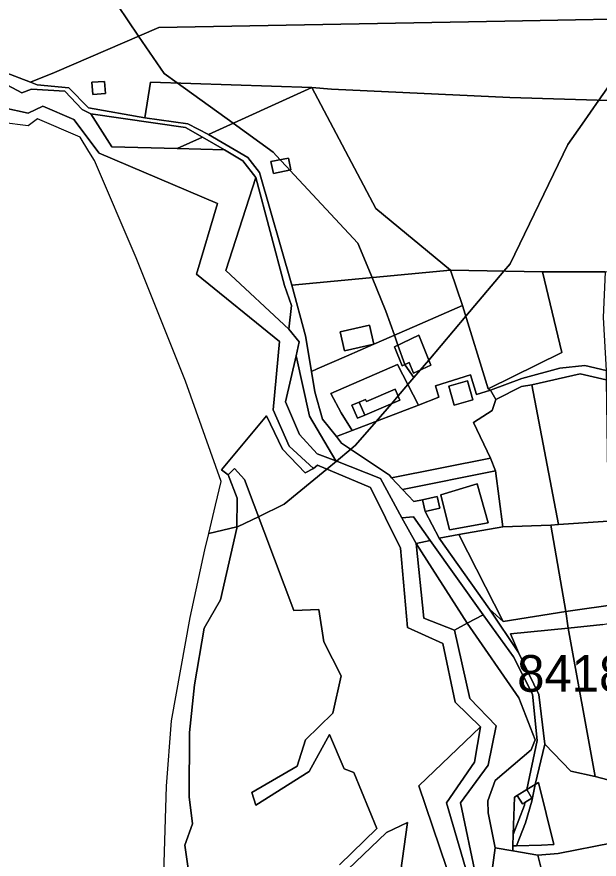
# Model space of a CAD drawing. Extents: x -477304 to -465429, y -1159113 to -1149210.
# Drawn here: x -467336.5 to -467098.5, y -1153491.2 to -1153147 of the extents above; entities that cross this region are included whole.
import ezdxf

# ---------------------------------------------------------------- set-up
doc = ezdxf.new("R2010")
doc.units = 0
for name, color, linetype in [('BPEJ_s', 7, 'Continuous'), ('orna_s', 7, 'Continuous'), ('ostatni_s', 7, 'Continuous'), ('PUPFL_s', 7, 'Continuous'), ('trav_porost_s', 7, 'Continuous'), ('voda_s', 7, 'Continuous')]:
    doc.layers.add(name, color=color, linetype=linetype)

msp = doc.modelspace()

# ---------------------------------------------------------------- linework, layer by layer
at = {"layer": 'BPEJ_s'}
for points in [[(-467295.28, -1153142.38), (-467286.74, -1153154.86), (-467276.34, -1153170.08), (-467270.92, -1153173.99), (-467248.1, -1153190.46), (-467231.72, -1153202.29), (-467228.86, -1153205.37), (-467226.12, -1153208.31), (-467224.89, -1153209.63), (-467197.12, -1153239.51), (-467191.33, -1153253.51), (-467185.67, -1153267.18), (-467182.15, -1153277.09), (-467180.71, -1153281.17), (-467177.91, -1153289.05), (-467177.8, -1153289.37), (-467174.22, -1153294.38), (-467176.69, -1153297.25), (-467180.69, -1153301.9), (-467183.42, -1153305.06), (-467189.65, -1153312.28), (-467198.08, -1153322.06), (-467200.05, -1153323.69), (-467205.84, -1153328.49), (-467209.84, -1153331.8), (-467227.19, -1153346.16), (-467237.77, -1153351.25), (-467246.03, -1153355.22), (-467246.6, -1153355.36), (-467258.06, -1153358.17), (-467255.27, -1153346.52), (-467252.95, -1153336.85), (-467267.51, -1153295.81), (-467287.79, -1153245.47), (-467304.73, -1153205.63), (-467307.03, -1153201.94), (-467310.69, -1153196.08), (-467328.11, -1153188.69), (-467331.93, -1153191.55), (-467342.67, -1153190.12)], [(-467085.29, -1153162.03), (-467098.54, -1153181.01), (-467105.38, -1153190.81), (-467111.23, -1153199.18), (-467134.85, -1153247.86), (-467137.4, -1153250.87), (-467153.03, -1153269.35), (-467168.15, -1153287.21), (-467171.61, -1153291.3), (-467174.22, -1153294.38), (-467177.8, -1153289.37), (-467177.91, -1153289.05), (-467180.71, -1153281.17), (-467182.15, -1153277.09), (-467185.67, -1153267.18), (-467191.33, -1153253.51), (-467197.12, -1153239.51), (-467224.89, -1153209.63), (-467226.12, -1153208.31), (-467228.86, -1153205.37), (-467231.72, -1153202.29), (-467248.1, -1153190.46), (-467270.92, -1153173.99), (-467276.34, -1153170.08), (-467286.74, -1153154.86), (-467295.28, -1153142.38)], [(-467277.77, -1153541.81), (-467275.38, -1153461.4), (-467273.24, -1153434.68), (-467265.6, -1153392.45), (-467259.64, -1153364.77), (-467258.06, -1153358.17), (-467246.6, -1153355.36), (-467246.03, -1153355.22), (-467237.77, -1153351.25), (-467227.19, -1153346.16), (-467209.84, -1153331.8), (-467205.84, -1153328.49), (-467200.05, -1153323.69), (-467198.08, -1153322.06), (-467189.65, -1153312.28), (-467183.42, -1153305.06), (-467180.69, -1153301.9), (-467176.69, -1153297.25), (-467174.22, -1153294.38), (-467171.61, -1153291.3), (-467168.15, -1153287.21), (-467153.03, -1153269.35), (-467137.4, -1153250.87), (-467134.85, -1153247.86), (-467111.23, -1153199.18), (-467105.38, -1153190.81), (-467098.54, -1153181.01), (-467085.29, -1153162.03)], [(-467277.77, -1153541.81), (-467275.38, -1153461.4), (-467273.24, -1153434.68), (-467265.6, -1153392.45), (-467259.64, -1153364.77), (-467258.06, -1153358.17), (-467255.27, -1153346.52), (-467252.95, -1153336.85), (-467267.51, -1153295.81), (-467287.79, -1153245.47), (-467304.73, -1153205.63), (-467307.03, -1153201.94), (-467310.69, -1153196.08), (-467328.11, -1153188.69), (-467331.93, -1153191.55), (-467342.67, -1153190.12)]]:
    msp.add_lwpolyline(points, dxfattribs=at)
at = {"layer": 'orna_s'}
msp.add_lwpolyline([(-467159.26, -1153250.44), (-467121.7, -1153251.18), (-467113.77, -1153284.12), (-467143.88, -1153298.99), (-467154.38, -1153264.99)], close=True, dxfattribs=at)
at = {"layer": 'ostatni_s'}
msp.add_lwpolyline([(-467361.34, -1153162.11), (-467330.93, -1153173.7), (-467328.25, -1153174.81), (-467315.29, -1153175.93), (-467307.27, -1153184.18), (-467284.2, -1153188.26), (-467266.68, -1153190.66), (-467258.2, -1153195.07), (-467242.11, -1153204.49), (-467237.38, -1153210.61), (-467224.12, -1153256.64), (-467218.47, -1153277.31), (-467216.08, -1153291.92), (-467214.73, -1153300.19), (-467211.58, -1153311.35), (-467205.83, -1153318.5), (-467203.84, -1153321.15), (-467184.23, -1153334.3), (-467183.31, -1153335.31), (-467178.88, -1153340.13), (-467174.18, -1153345.01), (-467170.67, -1153344.32), (-467169.56, -1153349.16), (-467163.88, -1153359.99), (-467143.29, -1153388.98), (-467131.44, -1153406.7), (-467123.19, -1153423.94), (-467120.73, -1153444.23), (-467124.59, -1153460.67), (-467128.06, -1153462.77), (-467123.79, -1153442.77), (-467125.69, -1153423.81), (-467133.45, -1153408.55), (-467145.83, -1153391.31), (-467167.57, -1153360.96), (-467174.4, -1153351.31), (-467179.13, -1153351.69), (-467187.89, -1153335.66), (-467206.06, -1153328.4), (-467216.84, -1153310.12), (-467222.38, -1153285.53), (-467221.12, -1153279.72), (-467225.38, -1153274.61), (-467224.24, -1153264.93), (-467227.08, -1153256.74), (-467238.8, -1153212.67), (-467244.13, -1153205.78), (-467251.66, -1153201.31), (-467260.61, -1153196.15), (-467267.62, -1153192.12), (-467306.23, -1153186.57), (-467309.84, -1153184.87), (-467316.92, -1153177.3), (-467330.56, -1153176.49), (-467334.5, -1153177.97), (-467360.33, -1153164.23)], dxfattribs=at)
for points in [[(-467305.44, -1153178.72), (-467305.83, -1153173.71), (-467300.72, -1153173.32), (-467300.33, -1153178.33)], [(-467231.66, -1153211.01), (-467232.65, -1153206.14), (-467225.45, -1153204.67), (-467224.45, -1153209.54)], [(-467238.8, -1153212.67), (-467227.08, -1153256.74), (-467224.24, -1153264.93), (-467225.38, -1153274.61), (-467251.02, -1153250.56)], [(-467182.12, -1153281.84), (-467172.19, -1153277.1), (-467167.33, -1153289.26), (-467174.35, -1153292.61), (-467176.11, -1153288.2), (-467179.03, -1153289.58)], [(-467159.98, -1153297.92), (-467152.29, -1153295.73), (-467150.09, -1153303.42), (-467157.79, -1153305.61)], [(-467181.89, -1153299.13), (-467179.97, -1153303.57), (-467194.29, -1153309.74), (-467196.58, -1153304.43), (-467193.99, -1153303.31), (-467193.59, -1153304.23)], [(-467196.58, -1153304.43), (-467194.29, -1153309.74), (-467197.24, -1153311.01), (-467199.53, -1153305.7)], [(-467143.81, -1153353.78), (-467159.63, -1153356.61), (-467163.16, -1153342.3), (-467148.35, -1153337.83)], [(-467163.63, -1153347.81), (-467169.56, -1153349.16), (-467170.67, -1153344.32), (-467164.75, -1153342.96)], [(-467117.03, -1153485.28), (-467122.07, -1153485.52), (-467132.3, -1153485.79), (-467128.58, -1153476.42), (-467125.93, -1153467.48), (-467124.59, -1153460.67), (-467123.27, -1153459.87)], [(-467133.64, -1153481.18), (-467129, -1153469.11), (-467128.83, -1153468.01), (-467125.96, -1153466.23), (-467128.06, -1153462.77), (-467124.59, -1153460.67), (-467125.93, -1153467.48), (-467128.58, -1153476.42), (-467132.3, -1153485.79), (-467133.82, -1153485.83)], [(-467128.83, -1153468.01), (-467129.86, -1153468.64), (-467131.97, -1153465.22), (-467128.06, -1153462.77), (-467125.96, -1153466.23)], [(-467128.83, -1153468.01), (-467129, -1153469.11), (-467133.64, -1153481.18), (-467133.07, -1153465.93), (-467131.97, -1153465.22), (-467129.86, -1153468.64)]]:
    msp.add_lwpolyline(points, close=True, dxfattribs=at)
at = {"layer": 'PUPFL_s'}
for points in [[(-467341.89, -1153184.2), (-467331.92, -1153186.29), (-467325.82, -1153183.46), (-467313.2, -1153188.88), (-467302.88, -1153202.72), (-467254.42, -1153223.2), (-467263.03, -1153252.11), (-467229.12, -1153279.65), (-467231.74, -1153307.51), (-467225.22, -1153322.47), (-467215.22, -1153331.5), (-467218.65, -1153333.26), (-467227.89, -1153323.67), (-467234.42, -1153310.04), (-467252.81, -1153332.07), (-467250.14, -1153334.13), (-467246.49, -1153343.61), (-467246.6, -1153355.9), (-467253.24, -1153385.21), (-467259.91, -1153396.82), (-467263.89, -1153419.93), (-467265.95, -1153439.4), (-467266.02, -1153465.72), (-467264.69, -1153476.82), (-467267.78, -1153485.55), (-467265.01, -1153505.64)], [(-467116.28, -1153518.46), (-467123.53, -1153489.65), (-467115.28, -1153488.9), (-467092.97, -1153484.55), (-467038.53, -1153476.1), (-467012.13, -1153465), (-466687.22, -1153467.37), (-466322.4, -1153328.12)], [(-467096.97, -1153395.32), (-467111.09, -1153396.75), (-467112.16, -1153389.93), (-467067.99, -1153383.72)], [(-467092.97, -1153484.55), (-467115.28, -1153488.9), (-467123.53, -1153489.65), (-467133.82, -1153487.83), (-467133.82, -1153485.83), (-467132.3, -1153485.79), (-467122.07, -1153485.52), (-467117.03, -1153485.28), (-467123.27, -1153459.87), (-467124.59, -1153460.67), (-467120.73, -1153444.23), (-467110.02, -1153455.27), (-467100.12, -1153457.47), (-467079.96, -1153462.77)]]:
    msp.add_lwpolyline(points, dxfattribs=at)
at = {"layer": 'trav_porost_s'}
for points in [[(-467049.93, -1153137.07), (-467053.13, -1153159.09), (-467064.62, -1153147.32), (-467137.08, -1153148.69), (-467278.53, -1153151.32), (-467321.15, -1153169.69), (-467330.93, -1153173.7), (-467361.34, -1153162.11), (-467393.09, -1153154.9), (-467362.82, -1153147.55), (-467351.52, -1153146.97), (-467342.09, -1153127.32)], [(-467041.15, -1153182.81), (-467134.96, -1153179.86), (-467207.93, -1153176.52), (-467215.99, -1153175.82), (-467281.9, -1153173.62), (-467284.2, -1153188.26), (-467307.27, -1153184.18), (-467315.29, -1153175.93), (-467328.25, -1153174.81), (-467330.93, -1153173.7), (-467321.15, -1153169.69), (-467278.53, -1153151.32), (-467137.08, -1153148.69), (-467064.62, -1153147.32)], [(-467204.66, -1153493.48), (-467189.29, -1153478.66), (-467198.82, -1153455.77), (-467202.75, -1153454.29), (-467208.77, -1153440.23), (-467217.06, -1153455.33), (-467238.76, -1153469.12), (-467240.42, -1153464), (-467221.9, -1153453.21), (-467218.56, -1153442.48), (-467207.33, -1153431.5), (-467204, -1153416.33), (-467211.05, -1153402.34), (-467213.08, -1153389.14), (-467223.24, -1153389.58), (-467243.51, -1153336.11), (-467247.55, -1153331.57), (-467250.14, -1153334.13), (-467252.81, -1153332.07), (-467234.42, -1153310.04), (-467227.89, -1153323.67), (-467218.65, -1153333.26), (-467215.22, -1153331.5), (-467213.62, -1153330.22), (-467191.95, -1153339.3), (-467179.7, -1153364.13), (-467176.8, -1153396.57), (-467162.37, -1153403.03), (-467157.33, -1153427.05), (-467146.93, -1153437.14), (-467172.25, -1153461.25), (-467158.02, -1153503.1)], [(-467265.01, -1153505.64), (-467267.78, -1153485.55), (-467264.69, -1153476.82), (-467266.02, -1153465.72), (-467265.95, -1153439.4), (-467263.89, -1153419.93), (-467259.91, -1153396.82), (-467253.24, -1153385.21), (-467246.6, -1153355.9), (-467246.49, -1153343.61), (-467250.14, -1153334.13), (-467247.55, -1153331.57), (-467243.51, -1153336.11), (-467223.24, -1153389.58), (-467213.08, -1153389.14), (-467211.05, -1153402.34), (-467204, -1153416.33), (-467207.33, -1153431.5), (-467218.56, -1153442.48), (-467221.9, -1153453.21), (-467240.42, -1153464), (-467238.76, -1153469.12), (-467217.06, -1153455.33), (-467208.77, -1153440.23), (-467202.75, -1153454.29), (-467198.82, -1153455.77), (-467189.29, -1153478.66), (-467204.66, -1153493.48)], [(-467185.46, -1153537.95), (-467176.88, -1153476.3), (-467185.39, -1153480.26), (-467201.26, -1153495.44)]]:
    msp.add_lwpolyline(points, dxfattribs=at)
for points in [[(-467300.72, -1153173.32), (-467305.83, -1153173.71), (-467305.44, -1153178.72), (-467300.33, -1153178.33)], [(-467284.2, -1153188.26), (-467281.9, -1153173.62), (-467215.99, -1153175.82), (-467258.2, -1153195.07), (-467266.68, -1153190.66)], [(-467215.99, -1153175.82), (-467189.78, -1153225.27), (-467159.26, -1153250.44), (-467224.12, -1153256.64), (-467237.38, -1153210.61), (-467242.11, -1153204.49), (-467258.2, -1153195.07)], [(-467048.23, -1153183.58), (-467050.54, -1153197.53), (-467052.58, -1153207.77), (-467062.42, -1153218), (-467064.67, -1153234.68), (-467067.03, -1153249.74), (-467069.92, -1153249.94), (-467070.84, -1153251.45), (-467080.87, -1153251.4), (-467096.07, -1153251.2), (-467121.7, -1153251.18), (-467159.26, -1153250.44), (-467189.78, -1153225.27), (-467215.99, -1153175.82), (-467207.93, -1153176.52), (-467134.96, -1153179.86), (-467041.15, -1153182.81), (-467042.96, -1153184.29)], [(-467297.62, -1153200.12), (-467306.23, -1153186.57), (-467267.62, -1153192.12), (-467260.61, -1153196.15), (-467270.99, -1153200.81)], [(-467270.99, -1153200.81), (-467260.61, -1153196.15), (-467251.66, -1153201.31)], [(-467224.45, -1153209.54), (-467225.45, -1153204.67), (-467232.65, -1153206.14), (-467231.66, -1153211.01)], [(-467204.33, -1153275.66), (-467202.57, -1153283.46), (-467190.54, -1153280.75), (-467201.77, -1153285.64), (-467213.68, -1153290.86), (-467216.08, -1153291.92), (-467218.47, -1153277.31), (-467224.12, -1153256.64), (-467159.26, -1153250.44), (-467154.38, -1153264.99), (-467173.95, -1153273.52), (-467190.54, -1153280.75), (-467192.3, -1153272.95)], [(-467130.08, -1153294.77), (-467142.83, -1153299.47), (-467143.88, -1153298.99), (-467113.77, -1153284.12), (-467121.7, -1153251.18), (-467096.07, -1153251.2), (-467096.83, -1153269.82), (-467095.66, -1153291.43), (-467104.31, -1153289.41), (-467114.49, -1153290.52)], [(-467203.91, -1153308.82), (-467199.5, -1153316.07), (-467205.83, -1153318.5), (-467211.58, -1153311.35), (-467214.73, -1153300.19), (-467216.08, -1153291.92), (-467213.68, -1153290.86), (-467201.77, -1153285.64), (-467190.54, -1153280.75), (-467173.95, -1153273.52), (-467154.38, -1153264.99), (-467143.88, -1153298.99), (-467142.83, -1153299.47), (-467148.63, -1153301.31), (-467151.07, -1153293.33), (-467165.42, -1153297.71), (-467163.96, -1153302.41), (-467172.34, -1153305.63), (-467180.95, -1153289.06), (-467208.2, -1153300.94)], [(-467204.33, -1153275.66), (-467192.3, -1153272.95), (-467190.54, -1153280.75), (-467202.57, -1153283.46)], [(-467172.19, -1153277.1), (-467182.12, -1153281.84), (-467179.03, -1153289.58), (-467176.11, -1153288.2), (-467174.35, -1153292.61), (-467167.33, -1153289.26)], [(-467220.9, -1153317.62), (-467226.73, -1153304.32), (-467222.38, -1153285.53), (-467216.84, -1153310.12), (-467206.06, -1153328.4), (-467213.69, -1153325.5)], [(-467208.2, -1153300.94), (-467180.95, -1153289.06), (-467172.34, -1153305.63), (-467199.5, -1153316.07), (-467203.91, -1153308.82)], [(-467130.27, -1153298.02), (-467140.74, -1153303.35), (-467142.83, -1153299.47), (-467130.08, -1153294.77), (-467114.49, -1153290.52), (-467104.31, -1153289.41), (-467095.66, -1153291.43), (-467095.57, -1153295.28), (-467106.2, -1153292.91), (-467125.93, -1153297.32)], [(-467142.9, -1153327.26), (-467183.31, -1153335.31), (-467184.23, -1153334.3), (-467203.84, -1153321.15), (-467205.83, -1153318.5), (-467199.5, -1153316.07), (-467172.34, -1153305.63), (-467163.96, -1153302.41), (-467165.42, -1153297.71), (-467151.07, -1153293.33), (-467148.63, -1153301.31), (-467142.83, -1153299.47), (-467140.74, -1153303.35), (-467142.25, -1153307.88), (-467149.81, -1153312.75)], [(-467106.2, -1153292.91), (-467095.57, -1153295.28), (-467094.74, -1153353.01), (-467115.14, -1153354.47), (-467125.93, -1153297.32)], [(-467150.09, -1153303.42), (-467152.29, -1153295.73), (-467159.98, -1153297.92), (-467157.79, -1153305.61)], [(-467142.9, -1153327.26), (-467149.81, -1153312.75), (-467142.25, -1153307.88), (-467140.74, -1153303.35), (-467130.27, -1153298.02), (-467125.93, -1153297.32), (-467115.14, -1153354.47), (-467118.27, -1153354.69), (-467137.8, -1153355.45), (-467140.88, -1153332.44)], [(-467197.24, -1153311.01), (-467194.29, -1153309.74), (-467179.97, -1153303.57), (-467181.89, -1153299.13), (-467193.59, -1153304.23), (-467193.99, -1153303.31), (-467196.58, -1153304.43), (-467199.53, -1153305.7)], [(-467142.9, -1153327.26), (-467140.88, -1153332.44), (-467178.88, -1153340.13), (-467183.31, -1153335.31)], [(-467155.85, -1153358.59), (-467163.88, -1153359.99), (-467169.56, -1153349.16), (-467163.63, -1153347.81), (-467164.75, -1153342.96), (-467170.67, -1153344.32), (-467174.18, -1153345.01), (-467178.88, -1153340.13), (-467140.88, -1153332.44), (-467137.8, -1153355.45)], [(-467163.16, -1153342.3), (-467159.63, -1153356.61), (-467143.81, -1153353.78), (-467148.35, -1153337.83)], [(-467115.14, -1153354.47), (-467094.74, -1153353.01), (-467083.11, -1153352.2), (-467073.01, -1153349.84), (-467068.21, -1153348.66), (-467067.99, -1153383.72), (-467112.16, -1153389.93), (-467118.27, -1153354.69)], [(-467173.27, -1153362.18), (-467179.13, -1153351.69), (-467174.4, -1153351.31), (-467167.57, -1153360.96)], [(-467112.16, -1153389.93), (-467137.65, -1153394.12), (-467155.85, -1153358.59), (-467137.8, -1153355.45), (-467118.27, -1153354.69)], [(-467137.65, -1153394.12), (-467143.29, -1153388.98), (-467163.88, -1153359.99), (-467155.85, -1153358.59)], [(-467145.83, -1153391.31), (-467152.39, -1153394.75), (-467173.27, -1153362.18), (-467167.57, -1153360.96)], [(-467157.62, -1153397.59), (-467170.15, -1153392.76), (-467173.27, -1153362.18), (-467152.39, -1153394.75)], [(-467123.79, -1153442.77), (-467128.06, -1153462.77), (-467131.97, -1153465.22), (-467133.07, -1153465.93), (-467133.64, -1153481.18), (-467133.82, -1153485.83), (-467133.82, -1153487.83), (-467140.96, -1153486.57), (-467143.88, -1153472.26), (-467143.98, -1153467.43), (-467140.92, -1153459.11), (-467126.3, -1153446.54), (-467124.6, -1153442.47), (-467131.35, -1153425.32), (-467152.39, -1153394.75), (-467145.83, -1153391.31), (-467133.45, -1153408.55), (-467125.69, -1153423.81)], [(-467134.75, -1153399.19), (-467131.44, -1153406.7), (-467143.29, -1153388.98), (-467137.65, -1153394.12), (-467112.16, -1153389.93), (-467111.09, -1153396.75)], [(-467064.21, -1153462.07), (-467079.96, -1153462.77), (-467100.12, -1153457.47), (-467111.09, -1153396.75), (-467096.97, -1153395.32), (-467067.74, -1153389.9)], [(-467140.92, -1153459.11), (-467143.98, -1153467.43), (-467143.88, -1153472.26), (-467140.96, -1153486.57), (-467142.66, -1153498.7), (-467148.74, -1153498.67), (-467155.16, -1153468.22), (-467143.82, -1153452.84), (-467140.61, -1153436.7), (-467151.38, -1153425.54), (-467157.62, -1153397.59), (-467152.39, -1153394.75), (-467131.35, -1153425.32), (-467124.6, -1153442.47), (-467126.3, -1153446.54)], [(-467110.02, -1153455.27), (-467120.73, -1153444.23), (-467123.19, -1153423.94), (-467131.44, -1153406.7), (-467134.75, -1153399.19), (-467111.09, -1153396.75), (-467100.12, -1153457.47)], [(-467167.38, -1153582.72), (-467191.72, -1153612.61), (-467199.01, -1153621.79), (-467207.08, -1153629.62), (-467209.36, -1153633.27), (-467221.97, -1153627.41), (-467181.32, -1153570.81), (-467158.02, -1153503.1), (-467172.25, -1153461.25), (-467146.93, -1153437.14), (-467149.45, -1153451.64), (-467160.85, -1153468.18), (-467150.52, -1153503.61), (-467142.34, -1153504.13)], [(-467263.14, -1153514.19), (-467248.34, -1153503.95), (-467211.5, -1153504.92), (-467203.89, -1153508.78), (-467201.26, -1153495.44), (-467185.39, -1153480.26), (-467176.88, -1153476.3), (-467185.46, -1153537.95), (-467198.38, -1153580.45), (-467210.02, -1153584.2), (-467234.83, -1153606.77), (-467244.4, -1153619.17), (-467255.64, -1153613.55), (-467256.94, -1153609.62), (-467269.68, -1153609.47), (-467268.27, -1153588.69), (-467266.52, -1153511.74)]]:
    msp.add_lwpolyline(points, close=True, dxfattribs=at)
at = {"layer": 'voda_s'}
for points in [[(-467360.33, -1153164.23), (-467334.5, -1153177.97), (-467330.56, -1153176.49), (-467316.92, -1153177.3), (-467309.84, -1153184.87), (-467306.23, -1153186.57), (-467297.62, -1153200.12), (-467270.99, -1153200.81), (-467251.66, -1153201.31), (-467244.13, -1153205.78), (-467238.8, -1153212.67), (-467251.02, -1153250.56), (-467225.38, -1153274.61), (-467221.12, -1153279.72), (-467222.38, -1153285.53), (-467226.73, -1153304.32), (-467220.9, -1153317.62), (-467213.69, -1153325.5), (-467206.06, -1153328.4), (-467187.89, -1153335.66), (-467179.13, -1153351.69), (-467173.27, -1153362.18), (-467170.15, -1153392.76), (-467157.62, -1153397.59), (-467151.38, -1153425.54), (-467140.61, -1153436.7), (-467143.82, -1153452.84), (-467155.16, -1153468.22), (-467148.74, -1153498.67)], [(-467150.52, -1153503.61), (-467160.85, -1153468.18), (-467149.45, -1153451.64), (-467146.93, -1153437.14), (-467157.33, -1153427.05), (-467162.37, -1153403.03), (-467176.8, -1153396.57), (-467179.7, -1153364.13), (-467191.95, -1153339.3), (-467213.62, -1153330.22), (-467215.22, -1153331.5), (-467225.22, -1153322.47), (-467231.74, -1153307.51), (-467229.12, -1153279.65), (-467263.03, -1153252.11), (-467254.42, -1153223.2), (-467302.88, -1153202.72), (-467313.2, -1153188.88), (-467325.82, -1153183.46), (-467331.92, -1153186.29), (-467341.89, -1153184.2), (-467362.92, -1153169.53)], [(-467142.66, -1153498.7), (-467140.96, -1153486.57), (-467133.82, -1153487.83), (-467123.53, -1153489.65), (-467116.28, -1153518.46)]]:
    msp.add_lwpolyline(points, dxfattribs=at)

# ---------------------------------------------------------------- texts
at = {"layer": 'BPEJ_s'}
msp.add_text('84189/V.', height=15, dxfattribs=at).set_placement((-467131.99, -1153422.81))

doc.saveas('drawing.dxf')
